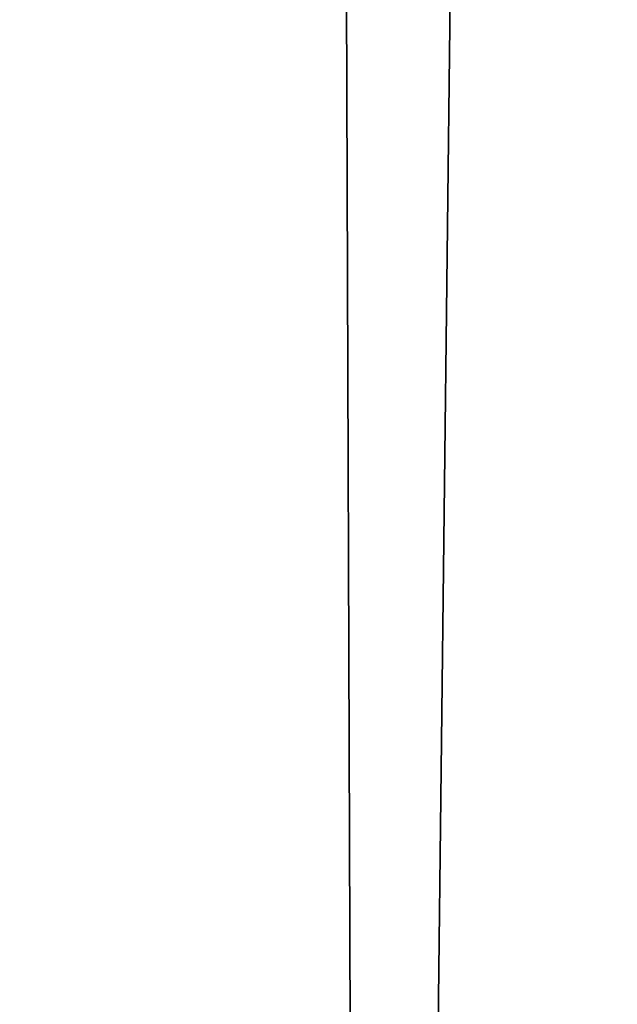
# Model space of a CAD drawing. Header units: millimetres. Extents: x -455 to 455, y -678 to 20.
# Tile 330 of 656: x -2.199 to -2.044, y -49.597 to -49.342. Entities that reach past the tile are written whole.
import ezdxf

# ---------------------------------------------------------------- set-up
doc = ezdxf.new("R2010")
doc.units = ezdxf.units.MM
doc.header["$LTSCALE"] = 65.185185
for name, color, linetype in [('237', 7, 'CONTINUOUS'), ('362', 7, 'CONTINUOUS'), ('375', 7, 'CONTINUOUS'), ('566', 7, 'CONTINUOUS'), ('568', 7, 'CONTINUOUS')]:
    doc.layers.add(name, color=color, linetype=linetype)

msp = doc.modelspace()

# ---------------------------------------------------------------- linework, layer by layer
at = {"layer": '237', "linetype": 'Continuous'}
for points in [[(-2.02482, -74.85131, -2.96229), (-2.2, -25, -1.35), (-2.63505, -74.85131, -1.35), (-2.02482, -74.85131, -2.96229)], [(-1.87094, -25.60872, -2.45872), (-2.2, -25, -1.35), (-2.02482, -74.85131, -2.96229), (-1.87094, -25.60872, -2.45872)]]:
    msp.add_3dface(points, dxfattribs=at)
at = {"layer": '362', "linetype": 'Continuous'}
for points in [[(-2, -74.7, 19.85), (-2, 0, 19.85), (-4.05718, -6.35378, 19.03358), (-2, -74.7, 19.85)], [(-2, -74.7, 19.85), (-4.05718, -6.35378, 19.03358), (-4.12132, -74.7, 18.97132), (-2, -74.7, 19.85)]]:
    msp.add_3dface(points, dxfattribs=at)
at = {"layer": '375', "linetype": 'Continuous'}
for points in [[(-2, -41.71041, -6.15), (-2.34238, -71.5, -6.28562), (-2.35355, -41.71041, -6.29645), (-2, -41.71041, -6.15)], [(-2, -71.5, -6.15), (-2.34238, -71.5, -6.28562), (-2, -41.71041, -6.15), (-2, -71.5, -6.15)]]:
    msp.add_3dface(points, dxfattribs=at)
at = {"layer": '566', "linetype": 'Continuous'}
for points in [[(-2.09344, -12.78906, 15.05), (-1.9099, -11.79276, 15.84277), (-2.63505, -74.85131, 15.05), (-2.09344, -12.78906, 15.05)], [(-2.63505, -74.85131, 15.05), (-1.9099, -11.79276, 15.84277), (-2.02482, -74.85131, 16.66229), (-2.63505, -74.85131, 15.05)]]:
    msp.add_3dface(points, dxfattribs=at)
at = {"layer": '568', "linetype": 'Continuous'}
msp.add_3dface([(-2.63505, -74.85131, 15.05), (-2.32584, -39.4198, 14.79427), (-2.09344, -12.78906, 15.05), (-2.63505, -74.85131, 15.05)], dxfattribs=at)

doc.saveas('drawing.dxf')
